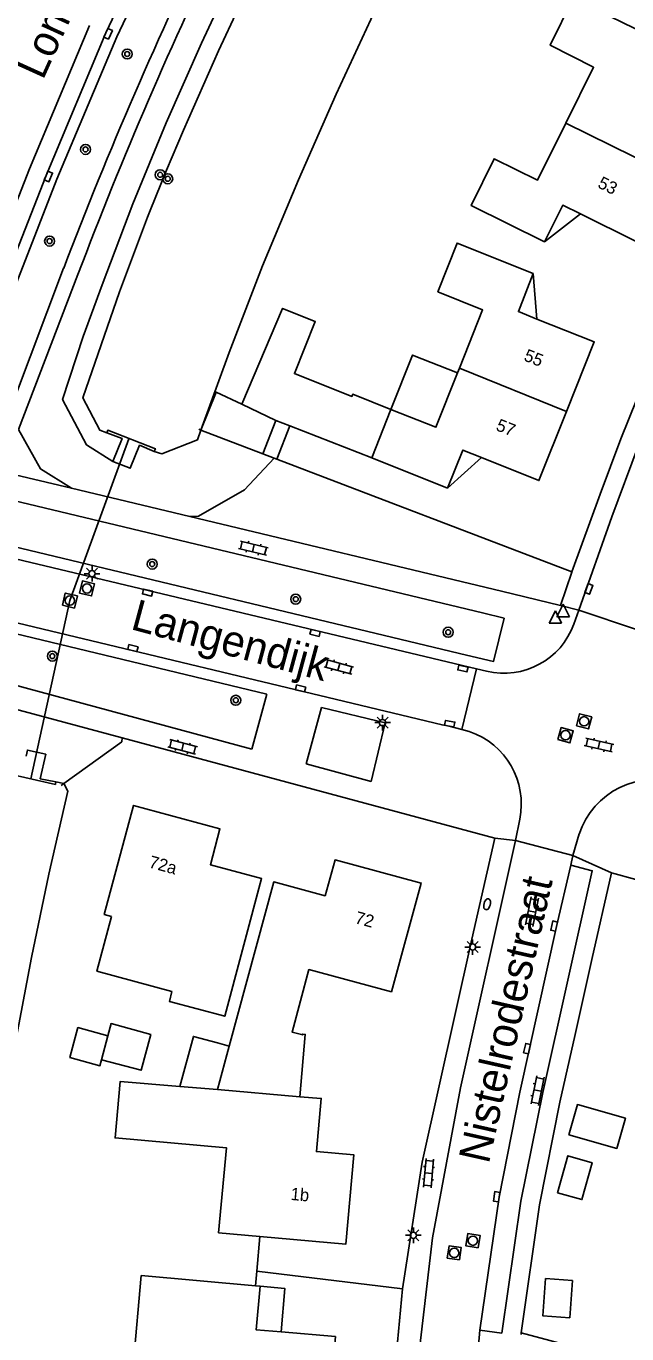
# Model space of a CAD drawing. Extents: x 124000 to 128010, y 398999 to 403000.
# Drawn here: x 127655.9 to 127704.2, y 399760 to 399865.1 of the extents above; entities that cross this region are included whole.
import ezdxf

# ---------------------------------------------------------------- set-up
doc = ezdxf.new("R2010")
doc.units = 0
for name, color, linetype in [('gg-afsc-erfafscheiding', 7, 'Continuous'), ('gg-afsc-hekwerk', 7, 'Continuous'), ('gg-anno-huisnummerreeks BGT', 7, 'Continuous'), ('gg-anno-openbare ruimte label', 7, 'Continuous'), ('gg-bbg-bijgebouw', 7, 'Continuous'), ('gg-bbg-gedigitaliseerde bijgebouw', 7, 'Continuous'), ('gg-bbg-hoofdgebouw', 7, 'Continuous'), ('gg-bbg-luifel en loopbrug', 7, 'Continuous'), ('gg-bbg-tussenscheiding', 7, 'Continuous'), ('gg-knt-BGT kruinlijn', 7, 'Continuous'), ('gg-knt-bovenkant onderkant talud', 7, 'Continuous'), ('gg-knt-verharding', 7, 'Continuous'), ('gg-knt-verharding nz', 7, 'Continuous'), ('gg-kntw-beschoeiing', 7, 'Continuous'), ('gg-kwrk-duiker nz buis', 7, 'Continuous'), ('gg-kwrk-uitstroombak niveau min 01', 7, 'Continuous'), ('gt-grn-groengrens', 7, 'Continuous'), ('gt-grn-weggrens', 7, 'Continuous'), ('gt-symb-boom', 7, 'Continuous'), ('gt-symb-brandkraan', 7, 'Continuous'), ('gt-symb-klinker verharding', 7, 'Continuous'), ('gt-symb-kolk', 7, 'Continuous'), ('gt-symb-lichtmast', 7, 'Continuous'), ('gt-symb-rioolschacht', 7, 'Continuous'), ('gt-symb-waterafsluiter', 7, 'Continuous')]:
    doc.layers.add(name, color=color, linetype=linetype)

# ---------------------------------------------------------------- blocks, each defined once
blk = doc.blocks.new('gt0-BOOM')
at = {"layer": 'gt-symb-boom'}
for radius in [0.4, 0.2]:
    blk.add_circle((0, 0), radius, dxfattribs=at)
blk = doc.blocks.new('gt0-KOLK')
at = {"layer": 'gt-symb-kolk'}
blk.add_lwpolyline([(0, 0), (0.38, 0), (0.38, 0.4), (-0.38, 0.4), (-0.38, 0), (0, 0)], dxfattribs=at)
blk = doc.blocks.new('gt0-KL1')
at = {"layer": 'gt-symb-klinker verharding'}
for p, q in [((-1.15, 0.3), (1.15, 0.3)), ((-1, -0.3), (-1, 0.3)), ((-0.5, 0.3), (-0.5, 0.45)), ((0, -0.3), (0, 0.3)), ((0.5, 0.3), (0.5, 0.45)), ((1, -0.3), (1, 0.3)), ((-1.15, -0.3), (1.15, -0.3)), ((-0.5, -0.45), (-0.5, -0.3)), ((0.5, -0.45), (0.5, -0.3))]:
    blk.add_line(p, q, dxfattribs=at)
blk = doc.blocks.new('gt0-RS')
at = {"layer": 'gt-symb-rioolschacht'}
blk.add_lwpolyline([(-0.5, -0.5), (0.5, -0.5), (0.5, 0.5), (-0.5, 0.5)], close=True, dxfattribs=at)
blk.add_circle((0, 0), 0.375, dxfattribs=at)
blk = doc.blocks.new('gt0-LMAST')
at = {"layer": 'gt-symb-lichtmast'}
for p, q in [((-0.18, 0.17), (-0.45, 0.44)), ((-0.01, 0.25), (-0.01, 0.62)), ((0.17, 0.17), (0.44, 0.44)), ((-0.26, 0), (-0.63, 0)), ((-0.18, -0.18), (-0.45, -0.45)), ((-0.01, -0.25), (-0.01, -0.63)), ((0.44, -0.45), (0.17, -0.18)), ((0.24, 0), (0.62, 0))]:
    blk.add_line(p, q, dxfattribs=at)
blk.add_circle((-0.01, 0), 0.25, dxfattribs=at)
blk = doc.blocks.new('gt0-WAFSL')
at = {"layer": 'gt-symb-waterafsluiter'}
for p, q in [((-0.5, -0.33), (0, 0.67)), ((0, 0.67), (0.5, -0.33)), ((0.5, -0.33), (-0.5, -0.33))]:
    blk.add_line(p, q, dxfattribs=at)
blk = doc.blocks.new('gt0-BR')
at = {"layer": 'gt-symb-brandkraan'}
for centre, radius, start, end in [((-0.24, 0), 0.206, 107.5669, 252.4331), ((0.6, -2.66), 3, 106.892, 107.5669), ((0, -0.69), 0.938, 73.108, 106.892), ((-0.6, -2.66), 3, 72.4331, 73.108), ((0.24, 0), 0.206, 287.567, 72.4331), ((0.6, 2.66), 3, 252.4331, 253.108), ((0, 0.69), 0.938, 253.108, 286.8921), ((-0.6, 2.66), 3, 286.8921, 287.567)]:
    blk.add_arc(centre, radius, start, end, dxfattribs=at)

msp = doc.modelspace()

# ---------------------------------------------------------------- linework, layer by layer
at = {"layer": 'gg-afsc-erfafscheiding'}
for p, q in [((127669.78, 399832.71), (127669.96, 399832.64)), ((127676.06, 399830.31), (127699.78, 399821.25)), ((127663.61, 399807.57), (127658.93, 399804.22)), ((127658.93, 399804.22), (127658.71, 399804.06)), ((127674.69, 399767.82), (127674.45, 399765.01)), ((127674.45, 399765.01), (127674.36, 399763.84)), ((127706.73, 399757.13), (127695.72, 399760.06))]:
    msp.add_line(p, q, dxfattribs=at)
at = {"layer": 'gg-afsc-hekwerk'}
for p, q in [((127701.4, 399790.09), (127700.05, 399784.05)), ((127687.75, 399773.78), (127686.18, 399763.59)), ((127686.18, 399763.59), (127674.45, 399765.01)), ((127695.7, 399759.93), (127695.72, 399760.06))]:
    msp.add_line(p, q, dxfattribs=at)
msp.add_lwpolyline([(127695.72, 399760.06), (127697.19, 399770.35), (127698.83, 399778.6)], dxfattribs=at)
at = {"layer": 'gg-bbg-bijgebouw'}
msp.add_lwpolyline([(127668.27, 399779.87), (127669.36, 399783.9), (127671.29, 399783.38), (127672.24, 399783.12)], dxfattribs=at)
at = {"layer": 'gg-bbg-gedigitaliseerde bijgebouw'}
for p, q in [((127675.98, 399833.42), (127674.93, 399830.74)), ((127677.1, 399832.98), (127675.98, 399833.42)), ((127669.96, 399832.64), (127674.93, 399830.74)), ((127683.7, 399830.4), (127677.1, 399832.98)), ((127662.48, 399783.95), (127661.96, 399782.02))]:
    msp.add_line(p, q, dxfattribs=at)
for points in [[(127685.23, 399834.31), (127682.17, 399835.53), (127682.1, 399835.35), (127677.48, 399837.19), (127679.15, 399841.37), (127676.52, 399842.42), (127673.25, 399834.72)], [(127673.25, 399834.72), (127671.19, 399835.7), (127669.96, 399832.64)], [(127661.96, 399782.02), (127661.83, 399781.54), (127659.42, 399782.19), (127660.07, 399784.6), (127662.48, 399783.95)], [(127699.54, 399775.99), (127703.4, 399774.89), (127704.09, 399777.32), (127700.23, 399778.41), (127699.54, 399775.99)], [(127697.66, 399764.43), (127697.44, 399761.44), (127699.61, 399761.28), (127699.83, 399764.27), (127697.66, 399764.43)]]:
    msp.add_lwpolyline(points, dxfattribs=at)
at = {"layer": 'gg-bbg-hoofdgebouw'}
for p, q in [((127690.75, 399837.61), (127690.6, 399837.24)), ((127683.7, 399830.4), (127689.79, 399827.98)), ((127674.73, 399763.81), (127674.36, 399763.84))]:
    msp.add_line(p, q, dxfattribs=at)
for points in [[(127699.3, 399857.32), (127701.53, 399861.82), (127698.03, 399863.6), (127699.9, 399867.38), (127705.79, 399864.47)], [(127699.3, 399857.32), (127697.03, 399852.74), (127693.53, 399854.46), (127691.69, 399850.7), (127697.59, 399847.78)], [(127700.48, 399850.02), (127704.96, 399847.81), (127707.61, 399853.22)], [(127697.59, 399847.78), (127699.05, 399850.72), (127700.48, 399850.02)], [(127690.75, 399837.61), (127692.61, 399842.31), (127689.01, 399843.77), (127690.56, 399847.68), (127696.68, 399845.24)], [(127696.68, 399845.24), (127695.49, 399842.17), (127696.98, 399841.57)], [(127696.98, 399841.57), (127701.58, 399839.73), (127699.35, 399834.15)], [(127690.6, 399837.24), (127688.86, 399832.87), (127685.23, 399834.31)], [(127692.51, 399830.43), (127697.13, 399828.59), (127699.35, 399834.15)], [(127689.79, 399827.98), (127691.03, 399831.03), (127692.51, 399830.43)], [(127662.78, 399793.53), (127662.18, 399793.69), (127664.54, 399802.47), (127671.49, 399800.58), (127670.72, 399797.7), (127674.84, 399796.58), (127671.87, 399785.51), (127667.42, 399786.71), (127667.63, 399787.51)], [(127672.24, 399783.12), (127675.82, 399796.32), (127679.94, 399795.2), (127680.74, 399798.09), (127687.68, 399796.22), (127685.27, 399787.49), (127678.64, 399789.27), (127677.29, 399784.24), (127678.14, 399784.01), (127678.14, 399784.08), (127678.35, 399784.06), (127677.92, 399779.05)], [(127667.63, 399787.51), (127661.59, 399789.14), (127662.78, 399793.53)], [(127668.27, 399779.87), (127663.47, 399780.28), (127663.06, 399775.74), (127672.01, 399774.94), (127671.38, 399768.11), (127674.69, 399767.82)], [(127677.92, 399779.05), (127679.64, 399778.91), (127679.25, 399774.64), (127682.25, 399774.38), (127681.62, 399767.2), (127674.69, 399767.82)], [(127674.36, 399763.84), (127665.16, 399764.66), (127664.53, 399757.7), (127668.97, 399757.3), (127668.48, 399751.83), (127679.99, 399750.8), (127680.77, 399759.76), (127676.41, 399760.13)], [(127676.41, 399760.13), (127674.41, 399760.3), (127674.73, 399763.81)]]:
    msp.add_lwpolyline(points, dxfattribs=at)
at = {"layer": 'gg-bbg-luifel en loopbrug'}
for p, q in [((127697.59, 399847.78), (127700.48, 399850.02)), ((127696.68, 399845.24), (127696.98, 399841.57)), ((127677.1, 399832.98), (127676.06, 399830.31)), ((127674.93, 399830.74), (127675.85, 399830.39)), ((127675.85, 399830.39), (127676.06, 399830.31)), ((127689.79, 399827.98), (127692.51, 399830.43))]:
    msp.add_line(p, q, dxfattribs=at)
for points in [[(127685.23, 399834.31), (127686.97, 399838.68), (127690.6, 399837.24)], [(127662.48, 399783.95), (127662.74, 399784.92), (127665.93, 399784.06), (127665.15, 399781.17), (127661.96, 399782.02)], [(127698.63, 399771.33), (127700.59, 399770.78), (127701.43, 399773.74), (127699.47, 399774.3), (127698.63, 399771.33)], [(127676.41, 399760.13), (127676.7, 399763.64), (127674.73, 399763.81)]]:
    msp.add_lwpolyline(points, dxfattribs=at)
at = {"layer": 'gg-bbg-tussenscheiding'}
for p, q in [((127699.3, 399857.32), (127707.61, 399853.22)), ((127690.75, 399837.61), (127699.35, 399834.15)), ((127675.98, 399833.42), (127673.25, 399834.72)), ((127685.23, 399834.31), (127683.7, 399830.4)), ((127672.24, 399783.12), (127671.3, 399779.62)), ((127668.27, 399779.87), (127671.3, 399779.62)), ((127671.3, 399779.62), (127677.92, 399779.05))]:
    msp.add_line(p, q, dxfattribs=at)
at = {"layer": 'gg-knt-BGT kruinlijn'}
for points in [[(127655.29, 399832.69), (127657.05, 399829.52), (127659.56, 399827.97)], [(127675.85, 399830.39), (127673.46, 399827.83), (127669.76, 399825.72), (127669.07, 399825.69)]]:
    msp.add_lwpolyline(points, dxfattribs=at)
at = {"layer": 'gg-knt-bovenkant onderkant talud'}
msp.add_line((127663.61, 399807.57), (127663.63, 399807.9), dxfattribs=at)
at = {"layer": 'gg-knt-verharding'}
for p, q in [((127658.92, 399845.67), (127652.83, 399829.53)), ((127660.07, 399845.15), (127655.29, 399832.69)), ((127653.99, 399829.3), (127659.56, 399827.97)), ((127659.56, 399827.97), (127669.07, 399825.69)), ((127653.53, 399827.31), (127692.6, 399817.95)), ((127669.07, 399825.69), (127694.12, 399819.68)), ((127691.31, 399814.56), (127652.65, 399823.81)), ((127698.88, 399818.55), (127699.77, 399821.23)), ((127699.78, 399821.25), (127699.77, 399821.23)), ((127694.12, 399819.68), (127698.88, 399818.55)), ((127650.48, 399817.36), (127675.26, 399811.41)), ((127704.97, 399816.61), (127700.35, 399818.17)), ((127674.06, 399806.98), (127649.53, 399813.61)), ((127692.12, 399813.44), (127690.95, 399808.56)), ((127674.06, 399806.98), (127675.26, 399811.41)), ((127663.63, 399807.9), (127652.23, 399810.97)), ((127679.66, 399810.35), (127678.43, 399805.8)), ((127693.58, 399799.84), (127663.63, 399807.9)), ((127699.87, 399798.44), (127695.25, 399799.64)), ((127699.87, 399798.44), (127699.7, 399797.67)), ((127701.4, 399790.09), (127702.96, 399797.04)), ((127702.96, 399797.04), (127704.94, 399796.51)), ((127700.05, 399784.05), (127698.83, 399778.6)), ((127686.18, 399763.59), (127684.65, 399747.39)), ((127692.38, 399760.28), (127694.15, 399760.03))]:
    msp.add_line(p, q, dxfattribs=at)
for points in [[(127685.54, 399907.88), (127679.44, 399897.9), (127673.26, 399887.03), (127667.66, 399875.88), (127662.32, 399864.59), (127657.51, 399853.11), (127652.97, 399841.53), (127650.06, 399833.51), (127649.44, 399831.65)], [(127649.92, 399830.28), (127650.89, 399833.25), (127653.83, 399841.17), (127658.37, 399852.82), (127663.19, 399864.26), (127668.52, 399875.53), (127674.1, 399886.6), (127680.2, 399897.36), (127685.86, 399906.65), (127687.39, 399905.68)], [(127745.48, 399905.01), (127741.59, 399900.03), (127738.53, 399895.84), (127735.54, 399891.59), (127731.91, 399886.29), (127728.39, 399880.92), (127725.75, 399876.63), (127723.21, 399872.29), (127720.24, 399867.07), (127717.36, 399861.8), (127714.75, 399856.74), (127712.25, 399851.64), (127709.94, 399846.66), (127707.72, 399841.64), (127705.67, 399836.8), (127703.72, 399831.93), (127702.05, 399827.5), (127699.78, 399821.25)], [(127725.47, 399873.14), (127721.56, 399866.32), (127718.67, 399861.03), (127716.08, 399856), (127713.59, 399850.92), (127711.29, 399845.99), (127709.09, 399841.02), (127707.06, 399836.2), (127705.12, 399831.34), (127702.99, 399825.67), (127700.35, 399818.17)], [(127692.12, 399813.44), (127654.48, 399822.43), (127651.81, 399823.11)], [(127650.64, 399818.21), (127689.35, 399808.94), (127689.93, 399808.84), (127690.95, 399808.56)], [(127691.31, 399814.56), (127693.49, 399814.04), (127694.34, 399817.52), (127692.6, 399817.95)], [(127679.66, 399810.35), (127684.78, 399809.12), (127683.64, 399804.4), (127678.43, 399805.8)], [(127695.25, 399799.64), (127690.82, 399779.76), (127688.58, 399767.69), (127687.12, 399755.32), (127686.12, 399741.65), (127685.84, 399733.43)], [(127687.75, 399773.78), (127691.75, 399791.72), (127693.58, 399799.84)], [(127699.7, 399797.67), (127701.43, 399797.21), (127697.46, 399779.39), (127695.69, 399770.65), (127694.15, 399760.03)], [(127692.38, 399760.28), (127691.23, 399747.15), (127690.65, 399735.72), (127690.6, 399733.29)]]:
    msp.add_lwpolyline(points, dxfattribs=at)
for centre, radius, start, end in [((127976.35, 399724.6), 339.73, 148.9017, 159.1223), ((127970.58, 399727.7), 331.98, 148.8524, 159.2797)]:
    msp.add_arc(centre, radius, start, end, dxfattribs=at)
at = {"layer": 'gg-knt-verharding nz'}
for p, q in [((127700.35, 399818.17), (127699.95, 399817.05)), ((127692.93, 399813.25), (127692.12, 399813.44)), ((127691.54, 399808.4), (127690.95, 399808.56)), ((127695.25, 399799.64), (127695.59, 399801.35)), ((127700.36, 399800.17), (127699.87, 399798.44))]:
    msp.add_line(p, q, dxfattribs=at)
for points in [[(127660.99, 399865.18), (127656.17, 399853.66), (127651.62, 399842.04), (127648.06, 399832.12)], [(127699.7, 399797.67), (127698.56, 399792.72), (127695.61, 399779.41), (127693.93, 399770.98), (127692.38, 399760.28)]]:
    msp.add_lwpolyline(points, dxfattribs=at)
for centre, radius, start, end in [((127694.32, 399819.07), 5.98, 256.5783, 340.2828), ((127689.62, 399802.61), 6.1, 348.0912, 71.7411), ((127706.51, 399798.09), 6.49, 71.3448, 161.3444)]:
    msp.add_arc(centre, radius, start, end, dxfattribs=at)
at = {"layer": 'gg-kntw-beschoeiing'}
msp.add_line((127658.93, 399804.22), (127658.3, 399804.35), dxfattribs=at)
for points in [[(127713.13, 399927.38), (127712.5, 399927.82), (127709.52, 399927.29), (127705.07, 399921.29), (127700.76, 399915.18), (127696.59, 399908.98), (127692.56, 399902.69), (127688.66, 399896.28), (127684.89, 399889.79), (127681.3, 399883.25), (127677.85, 399876.62), (127674.53, 399869.91), (127671.37, 399863.13), (127668.55, 399856.75), (127667.19, 399853.54), (127665.88, 399850.3), (127665.67, 399849.75)], [(127717.92, 399921.73), (127714.12, 399916.64), (127710.41, 399911.48), (127706.16, 399905.33), (127704.09, 399902.22), (127702.06, 399899.08), (127700.07, 399895.91), (127698.13, 399892.72), (127694.36, 399886.27), (127690.72, 399879.72), (127687.24, 399873.08), (127685.58, 399869.75), (127683.96, 399866.4), (127680.83, 399859.64), (127677.8, 399852.77), (127674.92, 399845.84), (127672.22, 399838.89), (127669.96, 399832.64)], [(127665.67, 399849.75), (127663.4, 399843.77), (127660.46, 399835.24), (127661.82, 399832.64), (127662.4, 399832.41)], [(127669.96, 399832.64), (127669.69, 399831.87), (127666.81, 399830.73), (127666.21, 399830.93)], [(127654.95, 399782.88), (127656.34, 399790.23), (127657.74, 399796.93), (127659.26, 399803.61), (127658.93, 399804.22)]]:
    msp.add_lwpolyline(points, dxfattribs=at)
at = {"layer": 'gg-kwrk-duiker nz buis'}
msp.add_lwpolyline([(127656.27, 399804.61), (127659.42, 399818.94), (127664.16, 399831.95)], dxfattribs=at)
at = {"layer": 'gg-kwrk-uitstroombak niveau min 01'}
for points in [[(127666.21, 399830.93), (127666.3, 399831.15), (127662.47, 399832.63), (127662.4, 399832.41)], [(127662.4, 399832.41), (127663.62, 399831.98), (127662.87, 399830.12)], [(127662.87, 399830.12), (127664.27, 399829.58), (127665.02, 399831.43), (127666.21, 399830.93)], [(127655.9, 399806.42), (127656.01, 399806.91), (127657.48, 399806.58), (127657.04, 399804.61), (127658.3, 399804.35)], [(127658.3, 399804.35), (127658.26, 399804.16), (127654.28, 399805.06), (127654.3, 399805.22)]]:
    msp.add_lwpolyline(points, dxfattribs=at)
at = {"layer": 'gt-grn-groengrens'}
msp.add_lwpolyline([(127662.87, 399830.12), (127660.75, 399831.45), (127658.84, 399835.1), (127660.49, 399840.18), (127662.01, 399844.32), (127664.48, 399850.83), (127667.17, 399857.36), (127670, 399863.74), (127673.15, 399870.49), (127675.07, 399874.71), (127676.53, 399877.35), (127679.98, 399883.97), (127683.58, 399890.53), (127687.37, 399897.06), (127691.28, 399903.47), (127695.34, 399909.82), (127699.51, 399916.01), (127703.86, 399922.18), (127708.67, 399928.67), (127712.84, 399929.41), (127715.33, 399928.29)], dxfattribs=at)
at = {"layer": 'gt-grn-weggrens'}
for p, q in [((127698.88, 399818.55), (127700.35, 399818.17)), ((127693.58, 399799.84), (127695.25, 399799.64)), ((127699.87, 399798.44), (127702.96, 399797.04))]:
    msp.add_line(p, q, dxfattribs=at)

# ---------------------------------------------------------------- block references
at = {"layer": 'gt-symb-boom'}
for p in [(127664.03, 399862.88), (127660.68, 399855.21), (127666.68, 399853.17), (127667.29, 399852.85), (127657.79, 399847.84), (127666.04, 399821.87), (127677.58, 399819.05), (127689.84, 399816.39), (127658.01, 399814.47), (127672.76, 399810.92)]:
    msp.add_blockref('gt0-BOOM', p, dxfattribs=at)
at = {"layer": 'gt-symb-brandkraan', "rotation": 75.64421500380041}
msp.add_blockref('gt0-BR', (127692.97, 399794.52), dxfattribs=at)
at = {"layer": 'gt-symb-klinker verharding'}
for p, rotation in [((127674.18, 399823.15), -13.480126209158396), ((127681.05, 399813.6), -15.064233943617), ((127668.49, 399807.18), -15.064233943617), ((127701.97, 399807.33), -12.771242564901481), ((127696.58, 399793.93), 78.75747429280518), ((127697.03, 399779.54), 78.75747429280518), ((127688.26, 399772.9), -94.9349859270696)]:
    msp.add_blockref('gt0-KL1', p, dxfattribs=dict(at, rotation=rotation))
at = {"layer": 'gt-symb-kolk'}
for p, rotation in [((127662.32, 399864.59), -115.33527699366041), ((127657.51, 399853.11), -112.71687171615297), ((127665.71, 399819.77), 166.46414363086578), ((127700.96, 399819.95), -111.76950168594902), ((127679.18, 399816.53), 166.4641436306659), ((127664.44, 399814.92), -13.48012621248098), ((127691.07, 399813.67), 167.11702052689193), ((127677.92, 399811.68), -13.480126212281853), ((127689.93, 399808.84), -10.253598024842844), ((127698.56, 399792.72), 77.52092819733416), ((127696.38, 399782.87), 77.35314650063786), ((127693.93, 399770.98), 81.78079075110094)]:
    msp.add_blockref('gt0-KOLK', p, dxfattribs=dict(at, rotation=rotation))
at = {"layer": 'gt-symb-lichtmast'}
for p in [(127661.21, 399821.1), (127684.57, 399809.13), (127691.81, 399791.08), (127687.05, 399767.91)]:
    msp.add_blockref('gt0-LMAST', p, dxfattribs=at)
at = {"layer": 'gt-symb-rioolschacht'}
for p, rotation in [((127660.8, 399819.91), -13.827795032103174), ((127659.42, 399818.94), -13.355340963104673), ((127700.77, 399809.23), -14.591956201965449), ((127699.28, 399808.11), -15.843082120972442), ((127691.83, 399767.47), 81.25383773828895), ((127690.33, 399766.49), 81.83749053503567)]:
    msp.add_blockref('gt0-RS', p, dxfattribs=dict(at, rotation=rotation))
at = {"layer": 'gt-symb-waterafsluiter'}
for p in [(127699.09, 399817.97), (127698.46, 399817.45)]:
    msp.add_blockref('gt0-WAFSL', p, dxfattribs=at)

# ---------------------------------------------------------------- texts
at = {"layer": 'gg-anno-huisnummerreeks BGT'}
for s, rotation, p in [('53', 333.8, (127701.79, 399852.19)), ('55', 338.2, (127695.85, 399838.27)), ('57', 338.2, (127693.61, 399832.66)), ('72a', 344.8, (127665.71, 399797.49)), ('72', 344.9, (127682.28, 399793.01)), ('1b', 355, (127677.14, 399770.75))]:
    msp.add_text(s, height=1, rotation=rotation, dxfattribs=at).set_placement(p)
at = {"layer": 'gg-anno-openbare ruimte label'}
for s, rotation, p in [('Lombardijenlaan', 65.6, (127657.25, 399860.72)), ('Langendijk', 344.9, (127664.22, 399816.66)), ('Nistelrodestraat', 77.3, (127693.1, 399773.58))]:
    msp.add_text(s, height=2.5, rotation=rotation, dxfattribs=at).set_placement(p)

doc.saveas('drawing.dxf')
